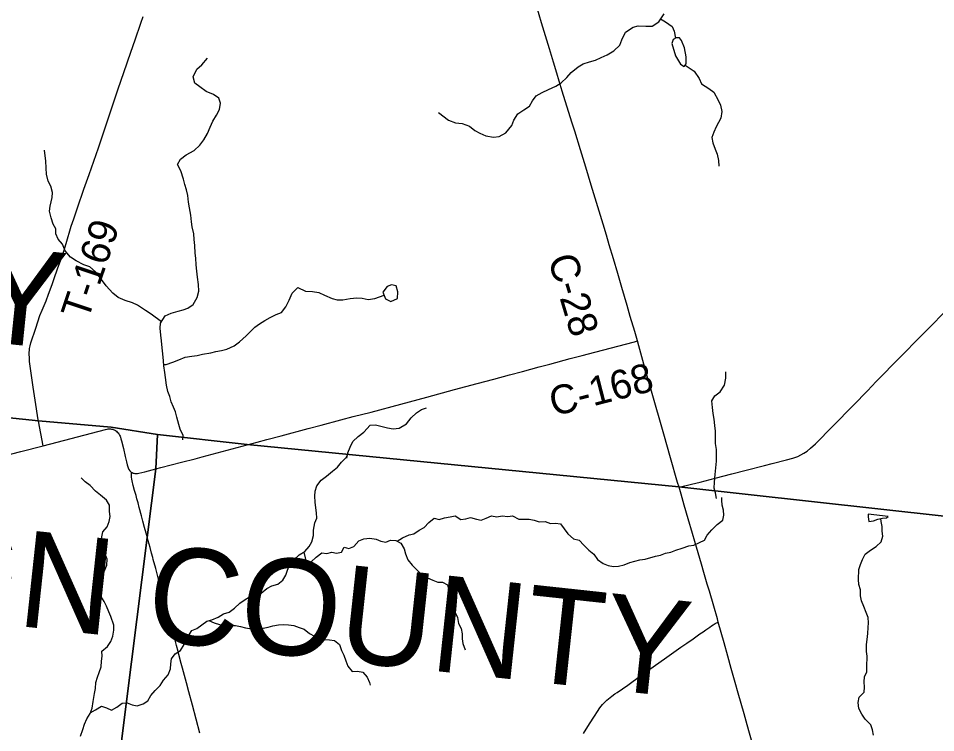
# Model space of a CAD drawing. Extents: x 0 to 1101, y 0 to 440.
# Drawn here: x 845.379 to 847.183, y 375.861 to 377.265 of the extents above; entities that cross this region are included whole.
import ezdxf

# ---------------------------------------------------------------- set-up
doc = ezdxf.new("R2010")
doc.units = 0
for name, color, linetype in [('GM_X_County_Road', 7, 'Continuous'), ('GM_X_County_Road_Text', 7, 'Continuous'), ('GM_X_County_Text', 7, 'Continuous'), ('GM_X_Minor_Lake', 7, 'Continuous'), ('GM_X_Minor_River', 7, 'Continuous'), ('GM_X_Township', 7, 'Continuous'), ('GM_X_Township_Road', 7, 'Continuous'), ('GM_X_Township_Road_Text', 7, 'Continuous'), ('SH_Cut_Line', 7, 'Continuous')]:
    doc.layers.add(name, color=color, linetype=linetype)

msp = doc.modelspace()

# ---------------------------------------------------------------- linework, layer by layer
at = {"layer": 'GM_X_County_Road'}
for points in [[(843.7743, 376.6401), (844.4941, 376.5699), (845.4182, 376.4736), (845.5612, 376.461), (845.6523, 376.4464), (845.8289, 376.4273), (846.6778, 376.3437), (847.4662, 376.2566), (847.5303, 377.0082), (847.5335, 377.0456), (847.6089, 377.9284)], [(846.5961, 376.6306), (846.5908, 376.6489), (846.5822, 376.6787), (846.576, 376.7002), (846.5656, 376.736), (846.5578, 376.7635), (846.5491, 376.7921), (846.5409, 376.8194), (846.5354, 376.8385), (846.5288, 376.8605), (846.5055, 376.9371), (846.4949, 376.9722), (846.4843, 377.0066), (846.473, 377.0428), (846.4674, 377.0605), (846.4484, 377.1216), (846.4425, 377.1412), (846.4376, 377.1573), (846.4311, 377.1787), (846.423, 377.2047), (846.4076, 377.2558), (846.3981, 377.2874)], [(846.678, 376.3432), (846.7025, 376.3488), (846.7194, 376.3529), (846.7488, 376.3606), (846.7819, 376.3692), (846.8102, 376.3764), (846.8463, 376.3857), (846.8613, 376.3895), (846.8896, 376.3966), (846.9021, 376.4003), (846.9114, 376.4037), (846.9176, 376.4064), (846.9235, 376.4097), (846.9301, 376.4142), (846.9368, 376.4196), (846.9462, 376.4285), (846.9808, 376.4634), (847.0214, 376.5045), (847.0486, 376.5326), (847.0657, 376.5506), (847.0795, 376.5649), (847.0992, 376.5847), (847.1669, 376.6533), (847.2054, 376.6922)], [(845.8291, 376.4267), (845.8482, 376.4316), (845.8674, 376.4366), (845.8957, 376.4441), (845.9485, 376.4582), (845.9743, 376.465), (846.0132, 376.4757), (846.0372, 376.4819), (846.0726, 376.4908), (846.131, 376.5062), (846.1819, 376.5202), (846.2367, 376.535), (846.2809, 376.5471), (846.3139, 376.5558), (846.3447, 376.564), (846.3703, 376.5708), (846.4027, 376.5797), (846.4237, 376.5852), (846.4639, 376.5959), (846.4873, 376.602), (846.5126, 376.6088), (846.5451, 376.6172), (846.5879, 376.6285), (846.5906, 376.6292), (846.5961, 376.6306)], [(846.678, 376.3432), (846.6753, 376.3521), (846.6612, 376.4009), (846.6479, 376.4475), (846.6238, 376.5317), (846.613, 376.5706), (846.5989, 376.6209), (846.5961, 376.6306)], [(845.4274, 376.4244), (845.5502, 376.4563), (845.5532, 376.457), (845.5556, 376.4576), (845.5581, 376.4576), (845.5599, 376.4576), (845.562, 376.4575), (845.564, 376.4572), (845.5655, 376.4567), (845.5671, 376.4562), (845.5684, 376.4554), (845.5699, 376.4545), (845.5716, 376.4532), (845.5734, 376.4515), (845.575, 376.4497), (845.5763, 376.4479), (845.5777, 376.4457), (845.5788, 376.4435), (845.5797, 376.4414), (845.5807, 376.4385), (845.582, 376.4343), (845.5856, 376.419), (845.5891, 376.4032), (845.5916, 376.3927), (845.593, 376.3872), (845.5939, 376.383), (845.5946, 376.3809), (845.5955, 376.3791), (845.5963, 376.3778), (845.5981, 376.3755), (845.5999, 376.3736), (845.6016, 376.3723)], [(844.5922, 376.2055), (844.6274, 376.2145), (844.6713, 376.2262), (844.7122, 376.2368), (844.7428, 376.2448), (844.7843, 376.2555), (844.8023, 376.2601), (844.8911, 376.2827), (844.9924, 376.31), (845.036, 376.3221), (845.0871, 376.3359), (845.1392, 376.3502), (845.1835, 376.3617), (845.2609, 376.3815), (845.335, 376.4008), (845.3837, 376.4134), (845.4274, 376.4244)], [(845.6492, 376.379), (845.6589, 376.3815), (845.6997, 376.392), (845.7267, 376.3991), (845.7405, 376.4029), (845.8291, 376.4267)], [(845.6016, 376.3723), (845.6027, 376.3717), (845.604, 376.371), (845.6059, 376.3704), (845.6076, 376.37), (845.6093, 376.3699), (845.6112, 376.3699), (845.6134, 376.37), (845.6158, 376.3704), (845.6277, 376.3733), (845.6492, 376.379)], [(846.7552, 376.0775), (846.7534, 376.0841), (846.7464, 376.1092), (846.7377, 376.1384), (846.7335, 376.1526), (846.7269, 376.1752), (846.722, 376.1919), (846.7089, 376.2366), (846.7043, 376.2521), (846.6959, 376.2807), (846.6883, 376.3076), (846.682, 376.3291), (846.678, 376.3432)], [(846.8223, 375.8388), (846.8119, 375.876), (846.8058, 375.8975), (846.7942, 375.9381), (846.7883, 375.959), (846.7806, 375.9865), (846.7738, 376.0111), (846.7665, 376.0373), (846.7552, 376.0775)]]:
    msp.add_lwpolyline(points, dxfattribs=at)
at = {"layer": 'GM_X_Minor_Lake'}
msp.add_line((847.0892, 376.2858), (847.0501, 376.2902), dxfattribs=at)
for points in [[(846.6828, 377.2213), (846.6787, 377.2263), (846.6722, 377.2264), (846.6665, 377.2231), (846.6636, 377.2151), (846.6712, 377.191), (846.6808, 377.1748), (846.6879, 377.1701), (846.6922, 377.1757), (846.6921, 377.1891), (846.6886, 377.207)], [(846.6886, 377.207), (846.6828, 377.2213)], [(846.1008, 376.7133), (846.1114, 376.7085), (846.1241, 376.7144), (846.1254, 376.7273), (846.1215, 376.7388), (846.1124, 376.7409), (846.104, 376.738), (846.0958, 376.7263)], [(846.0958, 376.7263), (846.1008, 376.7133)], [(847.0501, 376.2902), (847.0502, 376.285), (847.0512, 376.2758), (847.0607, 376.2772), (847.0691, 376.2805), (847.0783, 376.2823), (847.0862, 376.2826), (847.0892, 376.2858)]]:
    msp.add_lwpolyline(points, dxfattribs=at)
at = {"layer": 'GM_X_Minor_River'}
for points in [[(846.2052, 377.0795), (846.2247, 377.0646), (846.2383, 377.0594), (846.2516, 377.0584), (846.266, 377.0528), (846.2765, 377.0446), (846.2866, 377.0391), (846.298, 377.0336), (846.3131, 377.031), (846.3246, 377.0327), (846.3373, 377.0397), (846.349, 377.0544), (846.353, 377.065), (846.3612, 377.0774), (846.3731, 377.0852), (846.3839, 377.0922), (846.3902, 377.1028), (846.3972, 377.1125), (846.4088, 377.1188), (846.4215, 377.1247), (846.4357, 377.1317), (846.4464, 377.1379), (846.4573, 377.1484), (846.4662, 377.1585), (846.4798, 377.1697), (846.4898, 377.1753), (846.502, 377.1792), (846.5135, 377.1824), (846.525, 377.1876), (846.5369, 377.1931), (846.55, 377.2008), (846.5616, 377.212), (846.5656, 377.2226), (846.5728, 377.2378), (846.5878, 377.2478), (846.5977, 377.2503), (846.6126, 377.2492), (846.6255, 377.2494), (846.6382, 377.2583), (846.6488, 377.2737)], [(846.6419, 377.2637), (846.6511, 377.2577), (846.6643, 377.249), (846.6687, 377.2394), (846.671, 377.2257)], [(845.7026, 376.4363), (845.7027, 376.4447), (845.6972, 376.457), (845.6947, 376.4665), (845.6908, 376.4811), (845.6879, 376.4911), (845.6839, 376.5007), (845.6796, 376.511), (845.6767, 376.5214), (845.6731, 376.531), (845.6703, 376.5436), (845.6679, 376.5589), (845.667, 376.5688), (845.6649, 376.5818), (845.664, 376.5913), (845.6631, 376.6051), (845.6618, 376.6173), (845.6606, 376.631), (845.6592, 376.6417), (845.658, 376.6555), (845.6586, 376.6657), (845.6676, 376.6797), (845.6795, 376.6852), (845.6932, 376.6891), (845.7028, 376.6916), (845.7124, 376.6952), (845.7224, 376.7023), (845.7307, 376.7159), (845.7339, 376.7284), (845.7334, 376.7414), (845.7314, 376.7559), (845.7301, 376.7681), (845.7285, 376.7803), (845.7276, 376.7933), (845.7266, 376.8032), (845.7258, 376.8181), (845.7248, 376.8299), (845.7239, 376.841), (845.7204, 376.8552), (845.7194, 376.8647), (845.7178, 376.8781), (845.7154, 376.8922), (845.7137, 376.9037), (845.712, 376.9163), (845.7096, 376.9278), (845.7064, 376.9381), (845.7039, 376.9488), (845.6981, 376.9653), (845.6919, 376.9776), (845.6978, 376.9882), (845.7086, 376.9964), (845.7244, 377.0048), (845.7356, 377.0153), (845.7438, 377.0258), (845.7505, 377.0387), (845.7561, 377.0508), (845.7613, 377.0625), (845.7687, 377.0745), (845.7746, 377.0855), (845.7764, 377.0984), (845.7732, 377.108), (845.7623, 377.1154), (845.7483, 377.121), (845.7355, 377.13), (845.7258, 377.1374), (845.7226, 377.1501), (845.7297, 377.1648), (845.7394, 377.1738), (845.7511, 377.1865)], [(846.6902, 377.1731), (846.7079, 377.161), (846.7175, 377.1463), (846.7219, 377.1363), (846.7365, 377.1269), (846.7463, 377.1195), (846.7551, 377.1041), (846.7595, 377.0941), (846.7623, 377.0818), (846.7602, 377.0689), (846.7511, 377.0519), (846.7463, 377.0414), (846.7427, 377.0304), (846.7448, 377.02), (846.7491, 377.0078), (846.7527, 376.9978), (846.7559, 376.9852), (846.7561, 376.9741)], [(845.6602, 376.6683), (845.6399, 376.6832), (845.6286, 376.6903), (845.6132, 376.7009), (845.603, 376.7053), (845.5886, 376.7101), (845.5754, 376.716), (845.5646, 376.7246), (845.5515, 376.739), (845.5404, 376.754), (845.5304, 376.7668), (845.5191, 376.7761), (845.5074, 376.7805), (845.4927, 376.7881), (845.4811, 376.7955), (845.4706, 376.8079), (845.4656, 376.8206), (845.457, 376.8306), (845.4526, 376.841), (845.4524, 376.8509), (845.4473, 376.8605), (845.4437, 376.8724), (845.4402, 376.8858), (845.4411, 376.8957), (845.4452, 376.9124), (845.4462, 376.9223), (845.4426, 376.9349), (845.4375, 376.9445), (845.4343, 376.9587), (845.4334, 376.9705), (845.4326, 376.985), (845.4316, 376.9946), (845.4303, 377.006)], [(845.6647, 376.5842), (845.6696, 376.5844), (845.6826, 376.5891), (845.6941, 376.5938), (845.7071, 376.5985), (845.7197, 376.601), (845.7304, 376.6023), (845.7407, 376.6044), (845.7575, 376.6075), (845.7675, 376.61), (845.7785, 376.6121), (845.7888, 376.6146), (845.8034, 376.6212), (845.8138, 376.629), (845.827, 376.6409), (845.8437, 376.6578), (845.8533, 376.6641), (845.8637, 376.6707), (845.8741, 376.677), (845.886, 376.6825), (845.896, 376.6865), (845.905, 376.6978), (845.9113, 376.7107), (845.9173, 376.7243), (845.9285, 376.7355), (845.9436, 376.7287), (845.9573, 376.7277), (845.9698, 376.726), (845.9807, 376.7208), (845.9958, 376.7141), (846.0057, 376.7116), (846.0171, 376.7114), (846.0312, 376.7138), (846.0442, 376.7155), (846.0548, 376.7145), (846.0666, 376.7124), (846.0799, 376.714), (846.098, 376.7205)], [(846.752, 376.3208), (846.7499, 376.3317), (846.747, 376.3413), (846.748, 376.3527), (846.7494, 376.3683), (846.7504, 376.3809), (846.7515, 376.3946), (846.7517, 376.406), (846.7515, 376.4174), (846.7498, 376.4293), (846.7497, 376.4418), (846.7499, 376.4533), (846.7482, 376.4644), (846.7469, 376.4766), (846.7453, 376.4877), (846.7436, 376.4999), (846.7427, 376.5132), (846.7486, 376.523), (846.7586, 376.5305), (846.7676, 376.5436), (846.7702, 376.5577), (846.77, 376.5699)], [(846.0246, 376.3999), (846.0266, 376.4105), (846.0313, 376.4215), (846.0365, 376.4328), (846.0473, 376.4425), (846.0582, 376.4511), (846.0706, 376.465), (846.0813, 376.4659), (846.0945, 376.4623), (846.1047, 376.4598), (846.1161, 376.458), (846.1276, 376.459), (846.1418, 376.4679), (846.1515, 376.4795), (846.1616, 376.4892), (846.1713, 376.4959), (846.1816, 376.4991)], [(845.5203, 375.8992), (845.5307, 375.9051), (845.5422, 375.9123), (845.5525, 375.9095), (845.562, 375.9048), (845.5723, 375.9105), (845.583, 375.9187), (845.5929, 375.919), (845.6024, 375.9151), (845.6127, 375.9135), (845.6241, 375.9172), (845.6337, 375.9232), (845.6395, 375.9338), (845.6476, 375.9437), (845.6576, 375.9531), (845.6641, 375.9637), (845.6737, 375.9739), (845.678, 375.9857), (845.6789, 375.996), (845.6801, 376.0055), (845.6874, 376.0154), (845.6974, 376.0218), (845.7051, 376.0339), (845.7106, 376.0468), (845.7202, 376.0612), (845.7298, 376.0653), (845.7397, 376.0728), (845.7493, 376.08), (845.7592, 376.0826), (845.7715, 376.0874), (845.7822, 376.0938), (845.7936, 376.0975), (845.804, 376.1054), (845.8147, 376.1148), (845.8251, 376.1224), (845.8346, 376.1284), (845.8453, 376.1317), (845.8564, 376.135), (845.8675, 376.1437), (845.8771, 376.149), (845.8893, 376.1523), (845.8989, 376.1602), (845.9051, 376.17), (845.9078, 376.1803), (845.9121, 376.1898), (845.921, 376.2012), (845.9309, 376.2098), (845.942, 376.2166), (845.9509, 376.2264), (845.9559, 376.2359), (845.9591, 376.2481), (845.9592, 376.2588), (845.9616, 376.2728), (845.9655, 376.2823), (845.9652, 376.2926), (845.9641, 376.3022), (845.9627, 376.3136), (845.9617, 376.3255), (845.9625, 376.3354), (845.966, 376.346), (845.9741, 376.3566), (845.9849, 376.3649), (845.9964, 376.3743), (846.0063, 376.3822), (846.0144, 376.3924), (846.024, 376.4023), (846.026, 376.4057)], [(845.5013, 375.8539), (845.5056, 375.8668), (845.5092, 375.8771), (845.5134, 375.8877), (845.52, 375.8984), (845.5239, 375.9086), (845.5259, 375.9219), (845.5287, 375.9375), (845.5303, 375.9471), (845.5312, 375.9589), (845.5347, 375.9695), (845.5379, 375.979), (845.5414, 375.99), (845.5426, 376.0011), (845.5435, 376.011), (845.5428, 376.0205), (845.5543, 376.0299), (845.5609, 376.0398), (845.5648, 376.0504), (845.5664, 376.0622), (845.5665, 376.0718), (845.5609, 376.0886), (845.5568, 376.0982), (845.552, 376.1089), (845.5475, 376.1185), (845.5411, 376.1288), (845.5366, 376.1384), (845.5333, 376.1479), (845.5322, 376.1575), (845.538, 376.1677), (845.5476, 376.1772), (845.5527, 376.1901), (845.5532, 376.2019), (845.5487, 376.2134), (845.5457, 376.2237), (845.5424, 376.2355), (845.5429, 376.2455), (845.5453, 376.2553), (845.5533, 376.2652), (845.5573, 376.2758), (845.5596, 376.2857), (845.5582, 376.2956), (845.5583, 376.3075), (845.5519, 376.3178), (845.5406, 376.3274), (845.5308, 376.3355), (845.5198, 376.3463), (845.51, 376.3537), (845.5024, 376.3617)], [(846.1238, 376.237), (846.1342, 376.2438), (846.1472, 376.2494), (846.1567, 376.2516), (846.1671, 376.2583), (846.1766, 376.2636), (846.1862, 376.2738), (846.1966, 376.2821), (846.2061, 376.2797), (846.2171, 376.2827), (846.2282, 376.2848), (846.2377, 376.2867), (846.2487, 376.2797), (846.2586, 376.2808), (846.2682, 376.2837), (846.2796, 376.2802), (846.2891, 376.2786), (846.299, 376.2823), (846.3093, 376.2868), (846.3196, 376.2848), (846.3303, 376.2866), (846.3413, 376.2853), (846.3508, 376.2868), (846.3633, 376.2802), (846.3736, 376.2801), (846.3831, 376.2804), (846.393, 376.2784), (846.4029, 376.2748), (846.4151, 376.2755), (846.4253, 376.272), (846.4352, 376.2726), (846.4447, 376.271), (846.4523, 376.261), (846.4594, 376.2511), (846.4704, 376.2418), (846.4818, 376.239), (846.4908, 376.2294), (846.5006, 376.219), (846.5104, 376.2117), (846.5176, 376.201), (846.5289, 376.1932), (846.5388, 376.1893), (846.5491, 376.1869), (846.559, 376.1876), (846.5704, 376.1905), (846.5815, 376.195), (846.591, 376.1976), (846.601, 376.2006), (846.6113, 376.2016), (846.6319, 376.2075), (846.6418, 376.2097), (846.6513, 376.2134), (846.662, 376.2156), (846.6719, 376.219), (846.6842, 376.223), (846.6975, 376.2275), (846.7074, 376.2293), (846.7185, 376.2342), (846.7281, 376.239), (846.7331, 376.2489), (846.7427, 376.2591), (846.7527, 376.2697), (846.7639, 376.2783), (846.7662, 376.2882), (846.7655, 376.2978), (846.7626, 376.3077), (846.7619, 376.3173), (846.762, 376.3226)], [(847.0605, 375.8558), (847.0587, 375.8661), (847.0554, 375.8761), (847.044, 375.8869), (847.0376, 375.8968), (847.0313, 375.9083), (847.0306, 375.9198), (847.0322, 375.9301), (847.0418, 375.9399), (847.0427, 375.9502), (847.0424, 375.9605), (847.0425, 375.9704), (847.0475, 375.9802), (847.0476, 375.9901), (847.0478, 376.0107), (847.0467, 376.0203), (847.0465, 376.034), (847.0481, 376.0439), (847.0493, 376.0553), (847.0502, 376.0671), (847.0503, 376.0767), (847.05, 376.0866), (847.0463, 376.0965), (847.0414, 376.1088), (847.037, 376.1195), (847.0348, 376.1298), (847.0349, 376.1412), (847.0319, 376.1516), (847.0312, 376.1619), (847.0314, 376.1813), (847.0346, 376.1912), (847.0388, 376.2011), (847.0442, 376.2113), (847.0546, 376.2192), (847.0657, 376.2267), (847.0753, 376.2354), (847.0788, 376.2468), (847.0778, 376.2564), (847.0775, 376.2659), (847.0753, 376.2755), (847.0746, 376.2816)], [(845.9403, 376.2155), (845.9427, 376.2044), (845.9445, 376.1937), (845.9548, 376.1963), (845.9644, 376.2053), (845.9759, 376.214), (845.9854, 376.2128), (845.995, 376.2153), (846.0045, 376.2133), (846.0144, 376.2155), (846.0194, 376.2254), (846.0289, 376.2223), (846.0388, 376.2268), (846.0481, 376.2377), (846.058, 376.2414), (846.0698, 376.2429), (846.0824, 376.2412), (846.0919, 376.2369), (846.1014, 376.2349), (846.1109, 376.239), (846.1212, 376.2386), (846.131, 376.2328), (846.1374, 376.2216), (846.1404, 376.2121), (846.1448, 376.2002), (846.1531, 376.1898), (846.1629, 376.1802), (846.1739, 376.1687), (846.1834, 376.1652), (846.1936, 376.1601), (846.2035, 376.1566), (846.213, 376.1561), (846.2228, 376.1511), (846.2254, 376.1415), (846.2246, 376.1312), (846.226, 376.1198), (846.2304, 376.1083), (846.2372, 376.098), (846.2424, 376.0868), (846.2446, 376.075), (846.2495, 376.065), (846.2517, 376.0547), (846.2516, 376.0452), (846.2526, 376.0357), (846.2575, 376.0234)], [(845.7535, 376.0811), (845.7637, 376.0764), (845.7744, 376.0733), (845.7839, 376.0717), (845.7957, 376.0712), (845.806, 376.0715), (845.8155, 376.0695), (845.8257, 376.0663), (845.8371, 376.0647), (845.8497, 376.065), (845.8604, 376.066), (845.8699, 376.0678), (845.8794, 376.0704), (845.8901, 376.0726), (845.9, 376.0733), (845.9103, 376.0728), (845.9206, 376.0715), (845.9312, 376.0672), (845.9407, 376.0637), (845.9516, 376.0552), (845.9615, 376.0502), (845.971, 376.0467), (845.9805, 376.0435), (845.9908, 376.0431), (846.0003, 376.0418), (846.0101, 376.0341), (846.0146, 376.0222), (846.0187, 376.0127), (846.0228, 376.002), (846.0265, 375.9913), (846.0355, 375.9809), (846.0458, 375.9815), (846.0564, 375.9792), (846.0647, 375.9695), (846.0696, 375.9592), (846.0707, 375.9542)]]:
    msp.add_lwpolyline(points, dxfattribs=at)
at = {"layer": 'GM_X_Township'}
for points in [[(843.7743, 376.6401), (844.4941, 376.5699), (845.4182, 376.4736), (845.5612, 376.461), (845.6523, 376.4464), (845.649, 376.3795), (845.6323, 376.2442), (845.56, 375.6723), (845.4198, 374.5609), (845.4081, 374.4677), (845.355, 374.0482), (845.2, 372.8166), (844.9343, 370.7914), (844.8107, 369.7452), (844.7764, 369.459), (844.7671, 369.3901), (844.6729, 368.4734), (843.0244, 368.6428)], [(845.2, 372.8166), (845.355, 374.0482), (845.4081, 374.4677), (845.4198, 374.5609), (845.56, 375.6723), (845.6323, 376.2442), (845.649, 376.3795), (845.6523, 376.4464), (845.8289, 376.4273), (846.6778, 376.3437), (847.4662, 376.2566), (847.7946, 376.221), (849.0627, 376.0925), (849.9034, 375.9956), (850.1463, 375.9688), (850.1084, 375.659), (850.0881, 375.4017), (850.0422, 374.8961), (850.0054, 374.4861), (849.9545, 374.031), (849.8439, 372.9428)]]:
    msp.add_lwpolyline(points, dxfattribs=at)
at = {"layer": 'GM_X_Township_Road'}
msp.add_line((845.4274, 376.4244), (845.4184, 376.4731), dxfattribs=at)
for points in [[(845.4184, 376.4731), (845.4174, 376.4797), (845.4148, 376.4971), (845.4083, 376.5396), (845.4022, 376.5809), (845.401, 376.5899), (845.4005, 376.5984), (845.4002, 376.6038), (845.4002, 376.608), (845.4006, 376.6126), (845.401, 376.6155), (845.4021, 376.6212), (845.4037, 376.6267), (845.413, 376.6556), (845.4214, 376.6809), (845.4255, 376.6913), (845.4333, 376.7096), (845.4384, 376.7228), (845.4454, 376.7419), (845.4487, 376.7513), (845.4564, 376.7742), (845.4654, 376.7985), (845.4727, 376.8221), (845.483, 376.8561), (845.4878, 376.8709), (845.495, 376.8921), (845.5076, 376.9289), (845.5182, 376.9576), (845.5364, 377.0105), (845.5473, 377.0434), (845.558, 377.0752), (845.5752, 377.1265), (845.586, 377.1581), (845.6002, 377.1986), (845.6087, 377.2227), (845.6197, 377.2552), (845.6242, 377.2685)], [(845.6326, 376.2437), (845.6301, 376.2524), (845.6271, 376.2637), (845.6236, 376.276), (845.6207, 376.2865), (845.6164, 376.3034), (845.6142, 376.3123), (845.6121, 376.3201), (845.6103, 376.3267), (845.6074, 376.3369), (845.6048, 376.3465), (845.6024, 376.3559), (845.6018, 376.359), (845.6014, 376.3627), (845.6012, 376.3654), (845.6013, 376.3682), (845.6016, 376.3723)], [(845.6431, 376.2052), (845.6408, 376.2132), (845.6378, 376.2245), (845.6342, 376.2379), (845.6326, 376.2437)], [(845.6946, 376.0142), (845.6931, 376.02), (845.69, 376.0318), (845.683, 376.0583), (845.6754, 376.085), (845.6718, 376.0981), (845.6678, 376.1131), (845.6616, 376.1365), (845.656, 376.1569), (845.6538, 376.1646), (845.649, 376.1834), (845.6442, 376.2012), (845.6431, 376.2052)], [(846.4902, 375.8587), (846.5021, 375.8777), (846.5116, 375.893), (846.5178, 375.9023), (846.5226, 375.9092), (846.525, 375.9124), (846.5275, 375.9156), (846.5303, 375.9187), (846.5326, 375.921), (846.5359, 375.9241), (846.5393, 375.9271), (846.5425, 375.9296), (846.5461, 375.9324), (846.5521, 375.9368), (846.5561, 375.9397), (846.5771, 375.9542), (846.5879, 375.9617), (846.6161, 375.982), (846.6318, 375.9931), (846.6495, 376.0058), (846.6631, 376.0156), (846.6814, 376.0285), (846.6932, 376.0364), (846.706, 376.0453), (846.7192, 376.0546), (846.7253, 376.0589), (846.7309, 376.0628), (846.7385, 376.0682), (846.7421, 376.0706), (846.7454, 376.0727), (846.7494, 376.075), (846.7514, 376.0762), (846.7534, 376.0771), (846.7552, 376.0775)], [(845.7356, 375.8597), (845.7212, 375.9144), (845.7142, 375.9408), (845.7095, 375.9583), (845.7036, 375.9804), (845.7017, 375.9875), (845.6991, 375.9968), (845.6946, 376.0142)]]:
    msp.add_lwpolyline(points, dxfattribs=at)
at = {"layer": 'SH_Cut_Line'}
for points in [[(843.7743, 376.6401), (844.4941, 376.5699), (845.4182, 376.4736), (845.5612, 376.461), (845.6523, 376.4464), (845.8289, 376.4273), (846.6778, 376.3437), (847.4662, 376.2566), (847.7946, 376.221), (849.0627, 376.0925), (849.9034, 375.9956), (850.1463, 375.9688), (850.9258, 375.8797), (850.9258, 381.9059), (837.3258, 381.9059)], [(837.3258, 368.3059), (850.9258, 368.3059), (850.9258, 375.8797), (850.1463, 375.9688), (849.9034, 375.9956), (849.0627, 376.0925), (847.7946, 376.221), (847.4662, 376.2566), (846.6778, 376.3437), (845.8289, 376.4273), (845.6523, 376.4464), (845.5612, 376.461), (845.4182, 376.4736), (844.4941, 376.5699), (843.7743, 376.6401)]]:
    msp.add_lwpolyline(points, dxfattribs=at)

# ---------------------------------------------------------------- texts
at = {"layer": 'GM_X_County_Road_Text'}
for s, rotation, p in [('C-28', 286.6994, (846.4198, 376.7926)), ('C-168', 14.4357, (846.4314, 376.4821))]:
    msp.add_text(s, height=0.05682, rotation=rotation, dxfattribs=at).set_placement(p)
at = {"layer": 'GM_X_County_Text'}
for s, rotation, p in [('LOGAN COUNTY', 354.1087, (843.4441, 376.8221)), ('CHAMPAIGN COUNTY', 353.8398, (844.0307, 376.2157))]:
    msp.add_text(s, height=0.189394, rotation=rotation, dxfattribs=at).set_placement(p)
at = {"layer": 'GM_X_Township_Road_Text'}
msp.add_text('T-169', height=0.05682, rotation=71.4759, dxfattribs=at).set_placement((845.5153, 376.6688))

doc.saveas('drawing.dxf')
